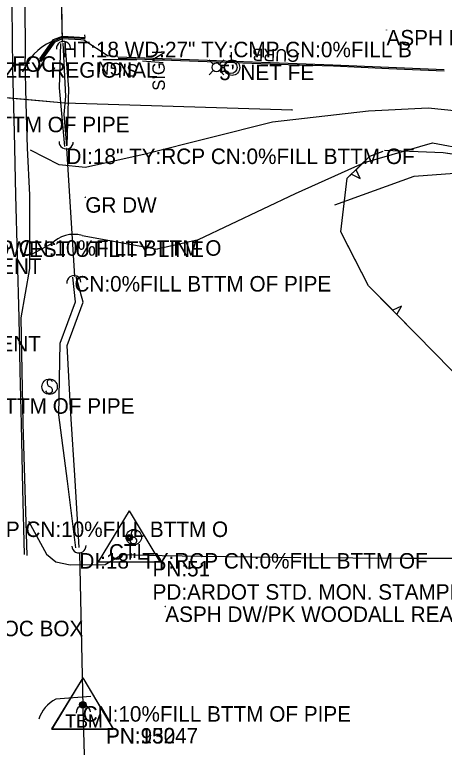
# Model space of a CAD drawing. Extents: x 954793 to 988390, y 1867850 to 1924428.
# Drawn here: x 958250.9 to 958389.6, y 1917432.3 to 1917668.7 of the extents above; entities that cross this region are included whole.
import ezdxf

# ---------------------------------------------------------------- set-up
doc = ezdxf.new("R2010")
doc.units = 0
for name, color, linetype in [('S_CROSS_DRAIN', 7, 'Continuous'), ('S_CURB', 7, 'Continuous'), ('S_CURB_ANNOT', 7, 'Continuous'), ('S_DITCHLINE', 7, 'Continuous'), ('S_DRG_PT_SYM', 7, 'Continuous'), ('S_DRIVEWAY', 7, 'Continuous'), ('S_EDGE_PAVEMENT', 7, 'Continuous'), ('S_ELECTRIC_UTILITIES_ANNOT', 7, 'Continuous'), ('S_MISC_STRUCTURES_ANNOT', 7, 'Continuous'), ('S_MSC_PT_SYM', 7, 'Continuous'), ('S_PARKING', 7, 'Continuous'), ('S_PRIMARY_CTL', 7, 'Continuous'), ('S_PRIMARY_CTL_ANNOT', 7, 'Continuous'), ('S_SHOULDER', 7, 'Continuous'), ('S_SIDE_DRAIN', 7, 'Continuous'), ('S_SIDE_DRAIN_ANNOT', 7, 'Continuous'), ('S_SIGN', 7, 'Continuous'), ('S_SIGN_ANNOT', 7, 'Continuous'), ('S_STREAM', 7, 'Continuous'), ('S_SURVEY_TEXT_ANNOT', 7, 'Continuous'), ('S_TELEPHONE_UTILITIES_ANNOT', 7, 'Continuous'), ('S_TREE', 7, 'Continuous'), ('S_UTILITY_POLE', 7, 'Continuous'), ('S_UTILITY_POLE_ANNOT', 7, 'Continuous'), ('S_UTL_PT_SYM', 7, 'Continuous'), ('S_WATER_UTILITIES', 7, 'Continuous')]:
    doc.layers.add(name, color=color, linetype=linetype)

msp = doc.modelspace()

# ---------------------------------------------------------------- linework, layer by layer
at = {"layer": 'S_CROSS_DRAIN'}
for centre, start, end in [((958266.71, 1917657.75), 4.0154, 184.3446), ((958267.57, 1917627.64), 177.274, 357.6032), ((958270.05, 1917582.17), 5.0726, 185.4018), ((958271.68, 1917497.31), 182.3463, 2.6755), ((958273.11, 1917443.51), 4.968, 185.2972)]:
    msp.add_arc(centre, 2.3, start, end, dxfattribs=at)
at = {"layer": 'S_CURB'}
for points in [[(958259.02, 1917654.42), (958263.51, 1917660.63), (958266.37, 1917661.77), (958273.68, 1917661.35), (958273.53, 1917662.14)], [(958259.1, 1917653.74), (958263.73, 1917660.19), (958266.31, 1917661.4), (958272.24, 1917661.08), (958273.74, 1917661.12)], [(958259.43, 1917653.47), (958264.02, 1917659.92), (958266.4, 1917660.94), (958272.31, 1917660.67), (958273.65, 1917660.5)], [(958284.25, 1917655.12), (958304.49, 1917654.36), (958324.73, 1917653.6), (958339.14, 1917653.06), (958353.54, 1917652.51), (958371.51, 1917651.74), (958389.49, 1917650.96)], [(958284.28, 1917654.67), (958304.39, 1917653.92), (958324.5, 1917653.17), (958339.15, 1917652.64), (958353.79, 1917652.12), (958371.66, 1917651.33), (958389.52, 1917650.53)]]:
    msp.add_lwpolyline(points, dxfattribs=at)
at = {"layer": 'S_DITCHLINE'}
for points in [[(958267.08, 1917626.1), (958265.37, 1917645.06), (958265.79, 1917659.36)], [(958267.87, 1917626.41), (958268.42, 1917644.69), (958267.25, 1917659.44)], [(958354.21, 1917607.36), (958367.01, 1917611.96), (958379.81, 1917616.57), (958395.78, 1917617.75)], [(958270.67, 1917496.65), (958267.95, 1917518.11), (958265.23, 1917539.58), (958265.59, 1917562.68), (958270.59, 1917575.99), (958269.7, 1917583.96)], [(958271.8, 1917496.76), (958270.44, 1917518.34), (958269.09, 1917539.92), (958267.85, 1917561.95), (958273.03, 1917575.93), (958270.83, 1917584.11)]]:
    msp.add_lwpolyline(points, dxfattribs=at)
at = {"layer": 'S_DRG_PT_SYM'}
for points in [[(958266.38, 1917659.94), (958266.33, 1917659.94), (958266.38, 1917659.94), (958266.38, 1917659.89), (958266.38, 1917659.94), (958266.43, 1917659.94), (958266.38, 1917659.94), (958266.38, 1917659.99)], [(958266.38, 1917659.94), (958266.33, 1917659.94), (958266.38, 1917659.94), (958266.38, 1917659.89), (958266.38, 1917659.94), (958266.43, 1917659.94), (958266.38, 1917659.94), (958266.38, 1917659.99)], [(958267.64, 1917625.47), (958267.69, 1917625.48), (958267.64, 1917625.47), (958267.64, 1917625.52), (958267.64, 1917625.47), (958267.59, 1917625.47), (958267.64, 1917625.47), (958267.65, 1917625.42)], [(958267.64, 1917625.47), (958267.69, 1917625.48), (958267.64, 1917625.47), (958267.64, 1917625.52), (958267.64, 1917625.47), (958267.59, 1917625.47), (958267.64, 1917625.47), (958267.65, 1917625.42)], [(958270.22, 1917584.34), (958270.27, 1917584.34), (958270.22, 1917584.34), (958270.21, 1917584.39), (958270.22, 1917584.34), (958270.17, 1917584.33), (958270.22, 1917584.34), (958270.22, 1917584.29)], [(958270.22, 1917584.34), (958270.27, 1917584.34), (958270.22, 1917584.34), (958270.21, 1917584.39), (958270.22, 1917584.34), (958270.17, 1917584.33), (958270.22, 1917584.34), (958270.22, 1917584.29)], [(958271.84, 1917494.95), (958271.89, 1917494.95), (958271.84, 1917494.95), (958271.84, 1917495), (958271.84, 1917494.95), (958271.79, 1917494.95), (958271.84, 1917494.95), (958271.84, 1917494.9)], [(958271.84, 1917494.95), (958271.89, 1917494.95), (958271.84, 1917494.95), (958271.84, 1917495), (958271.84, 1917494.95), (958271.79, 1917494.95), (958271.84, 1917494.95), (958271.84, 1917494.9)], [(958272.89, 1917445.56), (958272.94, 1917445.56), (958272.89, 1917445.56), (958272.89, 1917445.61), (958272.89, 1917445.56), (958272.84, 1917445.56), (958272.89, 1917445.56), (958272.89, 1917445.51)], [(958272.89, 1917445.56), (958272.94, 1917445.56), (958272.89, 1917445.56), (958272.89, 1917445.61), (958272.89, 1917445.56), (958272.84, 1917445.56), (958272.89, 1917445.56), (958272.89, 1917445.51)]]:
    msp.add_lwpolyline(points, close=True, dxfattribs=at)
for points in [[(958266.38, 1917659.94), (958266.38, 1917659.99), (958266.38, 1917659.94), (958266.33, 1917659.94), (958266.38, 1917659.94), (958266.38, 1917659.89), (958266.38, 1917659.94), (958266.43, 1917659.94)], [(958267.64, 1917625.47), (958267.64, 1917625.52), (958267.64, 1917625.47), (958267.59, 1917625.47), (958267.64, 1917625.47), (958267.64, 1917625.42), (958267.64, 1917625.47), (958267.69, 1917625.47)], [(958270.22, 1917584.34), (958270.22, 1917584.39), (958270.22, 1917584.34), (958270.17, 1917584.34), (958270.22, 1917584.34), (958270.22, 1917584.29), (958270.22, 1917584.34), (958270.27, 1917584.34)], [(958271.84, 1917494.95), (958271.84, 1917495), (958271.84, 1917494.95), (958271.79, 1917494.95), (958271.84, 1917494.95), (958271.84, 1917494.9), (958271.84, 1917494.95), (958271.89, 1917494.95)], [(958272.89, 1917445.56), (958272.89, 1917445.61), (958272.89, 1917445.56), (958272.84, 1917445.56), (958272.89, 1917445.56), (958272.89, 1917445.51), (958272.89, 1917445.56), (958272.94, 1917445.56)]]:
    msp.add_lwpolyline(points, dxfattribs=at)
at = {"layer": 'S_DRIVEWAY'}
for points in [[(958442.86, 1917630.07), (958402.19, 1917636.64), (958384.39, 1917638.51), (958365.05, 1917637.52), (958334.07, 1917634.03), (958293.04, 1917623.69), (958273.75, 1917619.32), (958265.32, 1917620.18), (958256.04, 1917624.94)], [(958296.93, 1917593.08), (958310.27, 1917596.13), (958341.58, 1917611.02), (958363.76, 1917620.96), (958385.78, 1917627.31), (958443.3, 1917616.59)], [(958272.68, 1917597.41), (958297.02, 1917593.03)], [(958256.32, 1917591.32), (958262.72, 1917594.7)], [(958255.38, 1917505.25), (958261.17, 1917494.58), (958264.23, 1917492.1), (958268.85, 1917491.12), (958280.17, 1917491.22), (958285.62, 1917494.49)]]:
    msp.add_lwpolyline(points, dxfattribs=at)
msp.add_ellipse((958269.84, 1917587.68), major_axis=(-4.91, -8.87), ratio=0.986018, start_param=3.366686, end_param=4.443162, dxfattribs=at)
at = {"layer": 'S_EDGE_PAVEMENT'}
msp.add_lwpolyline([(958254.15, 1917494.46), (958253.63, 1917515.53), (958253.1, 1917536.59), (958252.75, 1917553.72), (958252.4, 1917570.85), (958251.87, 1917590.63), (958251.34, 1917610.41), (958250.86, 1917630.76), (958250.38, 1917651.11), (958250.1, 1917671.33), (958249.81, 1917691.54), (958249.38, 1917705.02), (958248.94, 1917718.49), (958248.42, 1917739.3), (958247.9, 1917760.12), (958247.46, 1917780.68), (958247.02, 1917801.24), (958246.43, 1917820.7), (958245.85, 1917840.15), (958245.15, 1917860.4), (958244.46, 1917880.66), (958243.41, 1917901.44), (958242.35, 1917922.21)], dxfattribs=at)
at = {"layer": 'S_MSC_PT_SYM'}
for points in [[(958370.9, 1917663.73), (958370.9, 1917663.78), (958370.9, 1917663.73), (958370.85, 1917663.73), (958370.9, 1917663.73), (958370.9, 1917663.68), (958370.9, 1917663.73), (958370.95, 1917663.73)], [(958370.9, 1917663.73), (958370.9, 1917663.78), (958370.9, 1917663.73), (958370.85, 1917663.73), (958370.9, 1917663.73), (958370.9, 1917663.68), (958370.9, 1917663.73), (958370.95, 1917663.73)], [(958316.93, 1917652.56), (958316.93, 1917652.61), (958316.93, 1917652.56), (958316.88, 1917652.56), (958316.93, 1917652.56), (958316.93, 1917652.51), (958316.93, 1917652.56), (958316.98, 1917652.56)], [(958316.93, 1917652.56), (958316.93, 1917652.61), (958316.93, 1917652.56), (958316.88, 1917652.56), (958316.93, 1917652.56), (958316.93, 1917652.51), (958316.93, 1917652.56), (958316.98, 1917652.56)], [(958273.74, 1917609.77), (958273.74, 1917609.82), (958273.74, 1917609.77), (958273.69, 1917609.77), (958273.74, 1917609.77), (958273.74, 1917609.72), (958273.74, 1917609.77), (958273.79, 1917609.77)], [(958273.74, 1917609.77), (958273.74, 1917609.82), (958273.74, 1917609.77), (958273.69, 1917609.77), (958273.74, 1917609.77), (958273.74, 1917609.72), (958273.74, 1917609.77), (958273.79, 1917609.77)], [(958299.54, 1917477.73), (958299.54, 1917477.78), (958299.54, 1917477.73), (958299.49, 1917477.73), (958299.54, 1917477.73), (958299.54, 1917477.68), (958299.54, 1917477.73), (958299.59, 1917477.73)], [(958299.54, 1917477.73), (958299.54, 1917477.78), (958299.54, 1917477.73), (958299.49, 1917477.73), (958299.54, 1917477.73), (958299.54, 1917477.68), (958299.54, 1917477.73), (958299.59, 1917477.73)]]:
    msp.add_lwpolyline(points, close=True, dxfattribs=at)
for points in [[(958370.9, 1917663.73), (958370.9, 1917663.78), (958370.9, 1917663.73), (958370.85, 1917663.73), (958370.9, 1917663.73), (958370.9, 1917663.68), (958370.9, 1917663.73), (958370.95, 1917663.73)], [(958316.93, 1917652.56), (958316.93, 1917652.61), (958316.93, 1917652.56), (958316.88, 1917652.56), (958316.93, 1917652.56), (958316.93, 1917652.51), (958316.93, 1917652.56), (958316.98, 1917652.56)], [(958273.74, 1917609.77), (958273.74, 1917609.82), (958273.74, 1917609.77), (958273.69, 1917609.77), (958273.74, 1917609.77), (958273.74, 1917609.72), (958273.74, 1917609.77), (958273.79, 1917609.77)], [(958299.54, 1917477.73), (958299.54, 1917477.78), (958299.54, 1917477.73), (958299.49, 1917477.73), (958299.54, 1917477.73), (958299.54, 1917477.68), (958299.54, 1917477.73), (958299.59, 1917477.73)]]:
    msp.add_lwpolyline(points, dxfattribs=at)
at = {"layer": 'S_PARKING'}
for points in [[(958273.29, 1917660.56), (958281.14, 1917655.34)], [(958280.89, 1917655.55), (958284.18, 1917655.32)], [(958285.64, 1917494.5), (958298.56, 1917494.22), (958311.48, 1917493.93), (958327.36, 1917493.73), (958343.24, 1917493.54), (958360.05, 1917493.43), (958376.85, 1917493.33), (958391.95, 1917493.34), (958407.05, 1917493.35)], [(958275.52, 1917448.73), (958264.19, 1917447.8)]]:
    msp.add_lwpolyline(points, dxfattribs=at)
for centre, major_axis, ratio, start_param, end_param in [((958268.68, 1917644.64), (-7.2, -14.97), 0.969544, 3.975339, 4.813994), ((958269.01, 1917438.04), (-5.2, -9.75), 0.97835, 4.101377, 4.887344)]:
    msp.add_ellipse(centre, major_axis=major_axis, ratio=ratio, start_param=start_param, end_param=end_param, dxfattribs=at)
at = {"layer": 'S_PRIMARY_CTL'}
for p, q in [((958287.92, 1917508.62), (958277.89, 1917492.11)), ((958287.92, 1917508.62), (958297.75, 1917492.11)), ((958277.89, 1917492.11), (958297.75, 1917492.11)), ((958272.89, 1917454.75), (958262.85, 1917438.24)), ((958272.94, 1917454.69), (958262.91, 1917438.17)), ((958272.89, 1917454.75), (958282.71, 1917438.24)), ((958272.94, 1917454.69), (958282.77, 1917438.17)), ((958262.85, 1917438.24), (958282.71, 1917438.24)), ((958262.91, 1917438.17), (958282.77, 1917438.17))]:
    msp.add_line(p, q, dxfattribs=at)
for centre, radius in [((958287.92, 1917499.92), 1.04), ((958287.92, 1917499.92), 0.609), ((958287.92, 1917499.92), 0.344), ((958272.89, 1917446.05), 1.04), ((958272.94, 1917445.99), 1.04), ((958272.89, 1917446.05), 0.609), ((958272.94, 1917445.99), 0.609), ((958272.89, 1917446.05), 0.344), ((958272.94, 1917445.99), 0.344)]:
    msp.add_circle(centre, radius, dxfattribs=at)
at = {"layer": 'S_SHOULDER'}
msp.add_line((958254.21, 1917681.13), (958254.32, 1917654.53), dxfattribs=at)
msp.add_lwpolyline([(958254.94, 1917494.2), (958254.34, 1917515.47), (958253.73, 1917536.73), (958253.38, 1917553.78), (958253.03, 1917570.83), (958255.84, 1917586.75), (958255.84, 1917610.38), (958255.08, 1917625.66), (958254.7, 1917640.09), (958254.32, 1917654.53)], dxfattribs=at)
at = {"layer": 'S_SIDE_DRAIN'}
for p, q in [((958266.38, 1917659.94), (958265.9, 1917683.93)), ((958267.64, 1917625.47), (958270.22, 1917584.34)), ((958271.84, 1917494.95), (958272.89, 1917445.56))]:
    msp.add_line(p, q, dxfattribs=at)
for points in [[(958266.38, 1917659.94), (958265.9, 1917683.93)], [(958266.38, 1917659.94), (958265.9, 1917683.93)], [(958267.64, 1917625.47), (958270.22, 1917584.34)], [(958267.64, 1917625.47), (958270.22, 1917584.34)], [(958271.84, 1917494.95), (958272.89, 1917445.56)], [(958271.84, 1917494.95), (958272.89, 1917445.56)]]:
    msp.add_lwpolyline(points, dxfattribs=at)
at = {"layer": 'S_SIGN'}
for p, q in [((958290.4, 1917654.06), (958279.34, 1917654.15)), ((958298.81, 1917653.14), (958292.22, 1917653.67))]:
    msp.add_line(p, q, dxfattribs=at)
for centre in [(958262.21, 1917548.64), (958289.39, 1917500.1)]:
    msp.add_circle(centre, 2.49, dxfattribs=at)
for centre, radius, start, end in [((958262.9, 1917549.97), 1.5, 167.1196, 241.9813), ((958262.29, 1917549.91), 0.95, 16.5258, 156.8957), ((958262.06, 1917547.82), 1.28, 204.641, 335.359), ((958261.8, 1917547.3), 1.4, 358.6529, 73.7063), ((958289.46, 1917501.37), 0.95, 16.5258, 156.8957), ((958290.07, 1917501.42), 1.5, 167.1196, 241.9813), ((958288.97, 1917498.76), 1.4, 358.6529, 73.7063), ((958289.23, 1917499.28), 1.28, 204.641, 335.359)]:
    msp.add_arc(centre, radius, start, end, dxfattribs=at)
at = {"layer": 'S_STREAM'}
for points in [[(958267.76, 1917626.35), (958266.87, 1917636.5), (958267.4, 1917642.34), (958266.59, 1917659.44)], [(958274.39, 1917396.3), (958273.09, 1917444.84)]]:
    msp.add_lwpolyline(points, dxfattribs=at)
at = {"layer": 'S_TREE'}
for p, q in [((958362.44, 1917615.78), (958361.06, 1917618.64)), ((958359.66, 1917617.26), (958362.44, 1917615.78)), ((958375.76, 1917574.67), (958372.9, 1917573.3)), ((958374.28, 1917571.89), (958375.76, 1917574.67))]:
    msp.add_line(p, q, dxfattribs=at)
for points in [[(958456.81, 1917473.04), (958418.17, 1917520.47), (958397.49, 1917548.24), (958380.58, 1917565.47), (958365.13, 1917581.22), (958356.21, 1917598.55), (958358.26, 1917615.87), (958365.55, 1917623.05), (958369.77, 1917624.6)], [(958361.06, 1917618.64), (958365.55, 1917623.05), (958369.77, 1917624.6)], [(958370.28, 1917624.94), (958389.14, 1917624.2), (958395.2, 1917623.3)], [(958370.28, 1917624.94), (958389.14, 1917624.2), (958442.89, 1917616.16), (958466.58, 1917612.62)], [(958358.77, 1917593.58), (958356.21, 1917598.55), (958358.26, 1917615.87), (958359.66, 1917617.26)], [(958372.9, 1917573.3), (958365.13, 1917581.22), (958358.77, 1917593.58)], [(958391.79, 1917554.05), (958380.58, 1917565.47), (958374.28, 1917571.89)]]:
    msp.add_lwpolyline(points, dxfattribs=at)
at = {"layer": 'S_UTILITY_POLE'}
for p, q in [((958320.93, 1917654.1), (958320.93, 1917656.58)), ((958315.03, 1917652.68), (958313.66, 1917654.05)), ((958317.05, 1917652.68), (958318.42, 1917654.05)), ((958317.47, 1917651.67), (958318.69, 1917651.67)), ((958313.66, 1917649.3), (958315.03, 1917650.66)), ((958318.42, 1917649.3), (958317.05, 1917650.66))]:
    msp.add_line(p, q, dxfattribs=at)
for centre, radius in [((958321.07, 1917651.58), 2.5), ((958320.69, 1917651.67), 2), ((958316.04, 1917651.67), 1.43)]:
    msp.add_circle(centre, radius, dxfattribs=at)
at = {"layer": 'S_UTL_PT_SYM'}
for points in [[(958267.17, 1917640.25), (958267.18, 1917640.3), (958267.17, 1917640.25), (958267.12, 1917640.25), (958267.17, 1917640.25), (958267.17, 1917640.2), (958267.17, 1917640.25), (958267.22, 1917640.25)], [(958267.17, 1917640.25), (958267.18, 1917640.3), (958267.17, 1917640.25), (958267.12, 1917640.25), (958267.17, 1917640.25), (958267.17, 1917640.2), (958267.17, 1917640.25), (958267.22, 1917640.25)], [(958340.43, 1917637.95), (958340.43, 1917638), (958340.43, 1917637.95), (958340.38, 1917637.95), (958340.43, 1917637.95), (958340.42, 1917637.9), (958340.43, 1917637.95), (958340.48, 1917637.95)], [(958340.43, 1917637.95), (958340.43, 1917638), (958340.43, 1917637.95), (958340.38, 1917637.95), (958340.43, 1917637.95), (958340.42, 1917637.9), (958340.43, 1917637.95), (958340.48, 1917637.95)]]:
    msp.add_lwpolyline(points, close=True, dxfattribs=at)
for points in [[(958267.17, 1917640.25), (958267.17, 1917640.3), (958267.17, 1917640.25), (958267.12, 1917640.25), (958267.17, 1917640.25), (958267.17, 1917640.2), (958267.17, 1917640.25), (958267.22, 1917640.25)], [(958340.43, 1917637.95), (958340.43, 1917638), (958340.43, 1917637.95), (958340.38, 1917637.95), (958340.43, 1917637.95), (958340.43, 1917637.9), (958340.43, 1917637.95), (958340.48, 1917637.95)]]:
    msp.add_lwpolyline(points, dxfattribs=at)
at = {"layer": 'S_WATER_UTILITIES'}
for p, q in [((958221.28, 1917644.37), (958267.17, 1917640.25)), ((958267.17, 1917640.25), (958340.43, 1917637.95))]:
    msp.add_line(p, q, dxfattribs=at)
msp.add_lwpolyline([(958183.78, 1917644.81), (958221.28, 1917644.37), (958267.17, 1917640.25), (958340.43, 1917637.95)], dxfattribs=at)
msp.add_lwpolyline([(958183.78, 1917644.81), (958221.28, 1917644.37), (958267.17, 1917640.25), (958340.43, 1917637.95)], dxfattribs=at)

# ---------------------------------------------------------------- texts
at = {"layer": 'S_CURB_ANNOT'}
msp.add_text('CURB', height=4, rotation=178.6348, dxfattribs=at).set_placement((958342.78, 1917657.41))
at = {"layer": 'S_ELECTRIC_UTILITIES_ANNOT'}
msp.add_text('LOWEST UTILITY LINE', height=5, dxfattribs=at).set_placement((958240.31, 1917590.51))
at = {"layer": 'S_MISC_STRUCTURES_ANNOT'}
msp.add_text('INGROUND FOC BOX', height=5, dxfattribs=at).set_placement((958204.75, 1917468.13))
at = {"layer": 'S_PRIMARY_CTL'}
for s, height, p in [('CTL', 5, (958281.34, 1917492.84)), ('TBM', 4.287, (958267.23, 1917438.66)), ('TBM', 4.287, (958267.29, 1917438.6))]:
    msp.add_text(s, height=height, rotation=360, dxfattribs=at).set_placement(p)
at = {"layer": 'S_PRIMARY_CTL_ANNOT'}
for s, p in [('PN:51', (958295.42, 1917487.42)), ('PD:ARDOT STD. MON. STAMPED PN:51', (958295.42, 1917479.92)), ('PN:15247', (958280.39, 1917433.55)), ('PN:930', (958280.44, 1917433.49))]:
    msp.add_text(s, height=5, dxfattribs=at).set_placement(p)
at = {"layer": 'S_SIDE_DRAIN_ANNOT'}
for s, p in [('HT:18 WD:27" TY:CMP CN:0%FILL B', (958266.38, 1917654.94)), ('CN:0%FILL BTTM OF PIPE', (958205.14, 1917630.73)), ('DI:18" TY:RCP CN:0%FILL BTTM OF', (958267.64, 1917620.47)), ('DI:18" TY:CMP CN:10%FILL BTTM O', (958204.93, 1917590.89)), ('CN:0%FILL BTTM OF PIPE', (958270.22, 1917579.34)), ('CN:0%FILL BTTM OF PIPE', (958206.74, 1917539.91)), ('DI:18" TY:CMP CN:10%FILL BTTM O', (958207.09, 1917500.14)), ('DI:18" TY:RCP CN:0%FILL BTTM OF', (958271.84, 1917489.95)), ('CN:10%FILL BTTM OF PIPE', (958272.89, 1917440.56))]:
    msp.add_text(s, height=5, dxfattribs=at).set_placement(p)
at = {"layer": 'S_SIGN_ANNOT'}
for rotation, p in [(90.6652, (958299.44, 1917644.16)), (175.5968, (958290.83, 1917652.56))]:
    msp.add_text('SIGN', height=4, rotation=rotation, dxfattribs=at).set_placement(p)
at = {"layer": 'S_SURVEY_TEXT_ANNOT'}
for s, p in [('ASPH PK AT BOT OF CB', (958370.9, 1917658.73)), ("5' NET FE", (958316.93, 1917647.56)), ('GR DW', (958273.74, 1917604.77)), ('ASPH DW/PK WOODALL REAL ESTATE', (958299.54, 1917472.73))]:
    msp.add_text(s, height=5, dxfattribs=at).set_placement(p)
at = {"layer": 'S_TELEPHONE_UTILITIES_ANNOT'}
for p in [(958211.69, 1917585.03), (958211.5, 1917560.02)]:
    msp.add_text('INDEPENDENT', height=5, dxfattribs=at).set_placement(p)
at = {"layer": 'S_UTILITY_POLE_ANNOT'}
for s, p in [('CENT AR TELE FOC', (958200.44, 1917650.24)), ('WATER VALVE  KINZEY REGIONAL', (958185.21, 1917648.33))]:
    msp.add_text(s, height=5, dxfattribs=at).set_placement(p)

doc.saveas('drawing.dxf')
